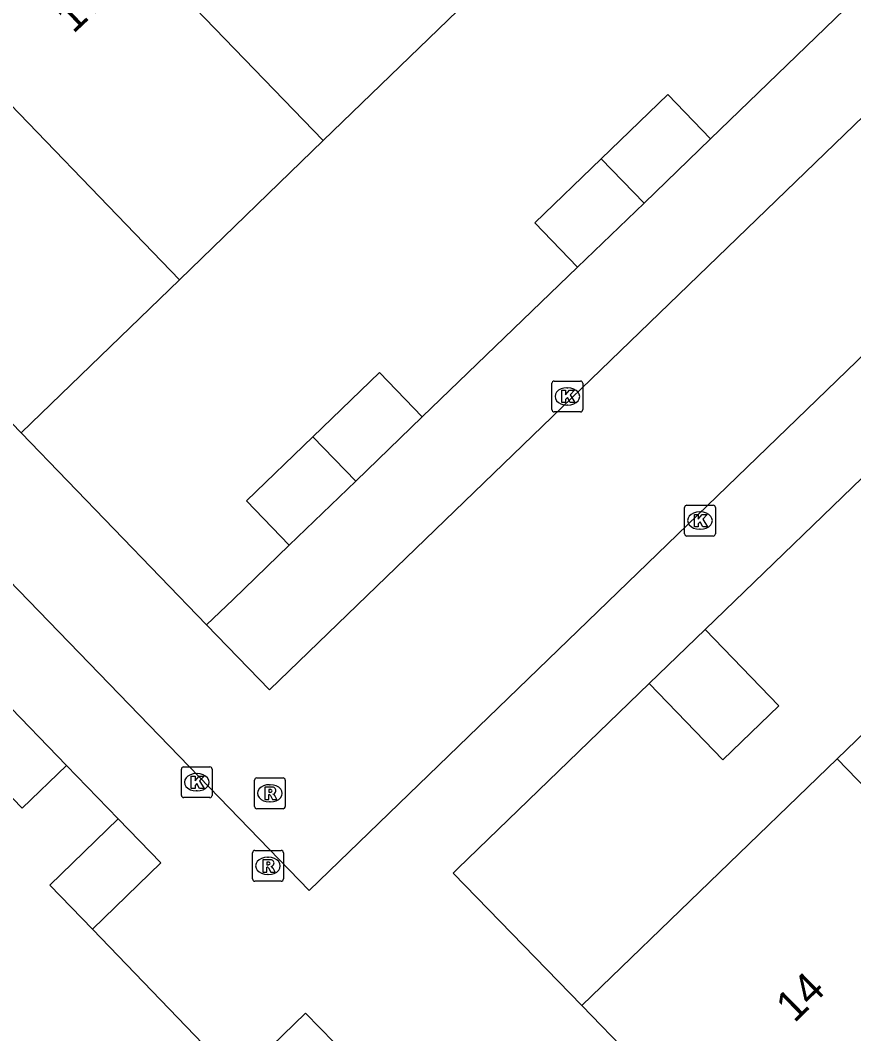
# Model space of a CAD drawing. Extents: x 157466 to 158888, y 383063 to 384677.
# Drawn here: x 158410.6 to 158437.65, y 383998.26 to 384031.14 of the extents above; entities that cross this region are included whole.
import ezdxf

# ---------------------------------------------------------------- set-up
doc = ezdxf.new("R2010")
doc.units = 0
for name, color, linetype in [('IMGEO_Kolk', 7, 'Continuous'), ('IMGEO_Muur', 7, 'Continuous'), ('IMGEO_Pand', 7, 'Continuous'), ('IMGEO_Pand_nummerreeks', 7, 'Continuous'), ('IMGEO_Parkeervlak_open', 7, 'Continuous'), ('IMGEO_Rijbaan_lokaal_open', 7, 'Continuous'), ('IMGEO_Rioolput', 7, 'Continuous')]:
    doc.layers.add(name, color=color, linetype=linetype)

msp = doc.modelspace()

# ---------------------------------------------------------------- linework, layer by layer
at = {"layer": 'IMGEO_Kolk'}
for p, q in [((158427.858, 384018.514), (158427.858, 384019.366)), ((158427.933, 384019.44), (158428.785, 384019.44)), ((158428.346, 384019.22), (158428.371, 384019.22)), ((158428.859, 384019.366), (158428.859, 384018.514)), ((158428.369, 384018.66), (158428.344, 384018.66)), ((158428.785, 384018.44), (158427.933, 384018.44)), ((158432.164, 384014.486), (158432.164, 384015.338)), ((158432.239, 384015.412), (158433.091, 384015.412)), ((158433.165, 384015.338), (158433.165, 384014.486)), ((158432.652, 384015.192), (158432.677, 384015.192)), ((158432.675, 384014.632), (158432.65, 384014.632)), ((158433.091, 384014.412), (158432.239, 384014.412)), ((158415.829, 384005.997), (158415.829, 384006.849)), ((158415.904, 384006.923), (158416.756, 384006.923)), ((158416.317, 384006.703), (158416.342, 384006.703)), ((158416.83, 384006.849), (158416.83, 384005.997)), ((158416.34, 384006.143), (158416.315, 384006.143)), ((158416.756, 384005.923), (158415.904, 384005.923))]:
    msp.add_line(p, q, dxfattribs=at)
for points in [[(158427.858, 384018.514), (158427.858, 384019.366)], [(158427.933, 384019.44), (158428.785, 384019.44)], [(158428.859, 384019.366), (158428.859, 384018.514)], [(158428.179, 384019.14), (158428.302, 384019.14), (158428.302, 384018.989), (158428.432, 384019.14), (158428.596, 384019.14), (158428.45, 384018.989), (158428.603, 384018.74), (158428.451, 384018.74), (158428.366, 384018.904), (158428.302, 384018.837), (158428.302, 384018.74), (158428.179, 384018.74), (158428.179, 384019.14)], [(158428.785, 384018.44), (158427.933, 384018.44)], [(158432.164, 384014.486), (158432.164, 384015.338)], [(158432.239, 384015.412), (158433.091, 384015.412)], [(158433.165, 384015.338), (158433.165, 384014.486)], [(158432.485, 384015.112), (158432.608, 384015.112), (158432.608, 384014.961), (158432.738, 384015.112), (158432.902, 384015.112), (158432.756, 384014.961), (158432.909, 384014.712), (158432.757, 384014.712), (158432.672, 384014.876), (158432.608, 384014.809), (158432.608, 384014.712), (158432.485, 384014.712), (158432.485, 384015.112)], [(158433.091, 384014.412), (158432.239, 384014.412)], [(158415.829, 384005.997), (158415.829, 384006.849)], [(158415.904, 384006.923), (158416.756, 384006.923)], [(158416.83, 384006.849), (158416.83, 384005.997)], [(158416.15, 384006.623), (158416.273, 384006.623), (158416.273, 384006.472), (158416.403, 384006.623), (158416.567, 384006.623), (158416.421, 384006.472), (158416.574, 384006.223), (158416.422, 384006.223), (158416.337, 384006.387), (158416.273, 384006.32), (158416.273, 384006.223), (158416.15, 384006.223), (158416.15, 384006.623)], [(158416.756, 384005.923), (158415.904, 384005.923)]]:
    msp.add_lwpolyline(points, dxfattribs=at)
for centre, start, end in [((158427.935, 384019.364), 91.552, 178.448), ((158427.935, 384019.364), 91.552, 178.448), ((158428.783, 384019.364), 1.552, 88.448), ((158428.783, 384019.364), 1.552, 88.448), ((158427.935, 384018.516), 181.552, 268.448), ((158427.935, 384018.516), 181.552, 268.448), ((158428.783, 384018.516), 271.552, 358.448), ((158428.783, 384018.516), 271.552, 358.448), ((158432.241, 384015.336), 91.552, 178.448), ((158432.241, 384015.336), 91.552, 178.448), ((158433.089, 384015.336), 1.552, 88.448), ((158433.089, 384015.336), 1.552, 88.448), ((158432.241, 384014.488), 181.552, 268.448), ((158432.241, 384014.488), 181.552, 268.448), ((158433.089, 384014.488), 271.552, 358.448), ((158433.089, 384014.488), 271.552, 358.448), ((158415.906, 384006.847), 91.552, 178.448), ((158415.906, 384006.847), 91.552, 178.448), ((158416.754, 384006.847), 1.552, 88.448), ((158416.754, 384006.847), 1.552, 88.448), ((158415.906, 384005.999), 181.552, 268.448), ((158415.906, 384005.999), 181.552, 268.448), ((158416.754, 384005.999), 271.552, 358.448), ((158416.754, 384005.999), 271.552, 358.448)]:
    msp.add_arc(centre, 0.0765, start, end, dxfattribs=at)
for centre, major_axis, ratio, start_param, end_param in [((158428.345, 384018.94), (-0.387, 0.002), 0.722429, 4.712389, 7.853982), ((158428.37, 384018.94), (-0.39, 0.002), 0.717154, 1.570796, 4.712389), ((158432.651, 384014.912), (-0.387, 0.002), 0.722429, 4.712389, 7.853982), ((158432.676, 384014.912), (-0.39, 0.002), 0.717154, 1.570796, 4.712389), ((158416.316, 384006.423), (-0.387, 0.002), 0.722429, 4.712389, 7.853982), ((158416.341, 384006.423), (-0.39, 0.002), 0.717154, 1.570796, 4.712389)]:
    msp.add_ellipse(centre, major_axis=major_axis, ratio=ratio, start_param=start_param, end_param=end_param, dxfattribs=at)
at = {"layer": 'IMGEO_Muur'}
for points in [[(158416.648, 384011.53), (158410.625, 384017.761)], [(158417.506, 384012.355), (158416.648, 384011.53)], [(158428.824, 383999.177), (158424.649, 384003.476), (158424.801, 384003.625)]]:
    msp.add_lwpolyline(points, dxfattribs=at)
at = {"layer": 'IMGEO_Pand'}
for points in [[(158420.438, 384027.241), (158414.997, 384032.871), (158413.209, 384034.72)], [(158420.438, 384027.241), (158425.11, 384031.754)], [(158415.764, 384022.725), (158408.537, 384030.202)], [(158433.006, 384027.295), (158431.618, 384028.735), (158429.458, 384026.653)], [(158415.764, 384022.725), (158420.438, 384027.241)], [(158430.847, 384025.214), (158433.006, 384027.295)], [(158429.458, 384026.653), (158427.3, 384024.573), (158428.688, 384023.133)], [(158430.847, 384025.214), (158429.458, 384026.653)], [(158428.688, 384023.133), (158430.847, 384025.214)], [(158410.625, 384017.761), (158415.764, 384022.725)], [(158406.965, 384021.547), (158410.625, 384017.761)], [(158423.65, 384018.274), (158422.264, 384019.715), (158420.099, 384017.633)], [(158421.488, 384016.194), (158423.65, 384018.274)], [(158420.099, 384017.633), (158417.94, 384015.555), (158419.327, 384014.114)], [(158421.488, 384016.194), (158420.099, 384017.633)], [(158438.881, 384017.224), (158443.054, 384012.913), (158437.119, 384007.184)], [(158419.327, 384014.114), (158421.488, 384016.194)], [(158432.831, 384011.375), (158431.018, 384009.627)], [(158431.018, 384009.627), (158433.405, 384007.15), (158435.219, 384008.898), (158432.831, 384011.375)], [(158412.099, 384006.969), (158410.016, 384009.128)], [(158412.099, 384006.969), (158410.66, 384005.58), (158408.577, 384007.739)], [(158437.119, 384007.184), (158428.824, 383999.177)], [(158441.997, 384002.139), (158437.119, 384007.184)], [(158412.95, 384001.655), (158411.562, 384003.083), (158413.779, 384005.236)], [(158412.95, 384001.655), (158415.166, 384003.808), (158413.779, 384005.236)], [(158428.824, 383999.177), (158433.604, 383994.246)], [(158421.251, 383997.505), (158419.861, 383998.936), (158417.645, 383996.782)]]:
    msp.add_lwpolyline(points, dxfattribs=at)
at = {"layer": 'IMGEO_Parkeervlak_open'}
for points in [[(158439.839, 384033.907), (158433.006, 384027.295)], [(158428.688, 384023.133), (158423.65, 384018.274)], [(158432.831, 384011.375), (158438.881, 384017.224)], [(158419.327, 384014.114), (158417.506, 384012.355), (158416.648, 384011.53)], [(158428.824, 383999.177), (158424.649, 384003.476), (158424.801, 384003.625), (158431.018, 384009.627)], [(158413.779, 384005.236), (158412.099, 384006.969)], [(158417.645, 383996.782), (158412.95, 384001.655)]]:
    msp.add_lwpolyline(points, dxfattribs=at)
at = {"layer": 'IMGEO_Rijbaan_lokaal_open'}
for points in [[(158460.819, 384077.025), (158459.19, 384074.698), (158479.112, 384060.048), (158419.976, 384002.915), (158404.375, 384019.015), (158406.965, 384021.547)], [(158467.349, 384060.465), (158469.293, 384058.282), (158418.694, 384009.422), (158416.648, 384011.53)], [(158416.648, 384011.53), (158410.625, 384017.761)]]:
    msp.add_lwpolyline(points, dxfattribs=at)
at = {"layer": 'IMGEO_Rioolput'}
for p, q in [((158418.203, 384005.638), (158418.203, 384006.49)), ((158418.278, 384006.564), (158419.13, 384006.564)), ((158418.691, 384006.344), (158418.716, 384006.344)), ((158419.204, 384006.49), (158419.204, 384005.638)), ((158418.714, 384005.784), (158418.689, 384005.784)), ((158419.13, 384005.564), (158418.278, 384005.564)), ((158418.14, 384003.284), (158418.14, 384004.136)), ((158418.215, 384004.21), (158419.067, 384004.21)), ((158419.141, 384004.136), (158419.141, 384003.284)), ((158418.628, 384003.99), (158418.653, 384003.99)), ((158418.651, 384003.43), (158418.626, 384003.43)), ((158419.067, 384003.21), (158418.215, 384003.21))]:
    msp.add_line(p, q, dxfattribs=at)
for points in [[(158418.203, 384005.638), (158418.203, 384006.49)], [(158418.278, 384006.564), (158419.13, 384006.564)], [(158419.204, 384006.49), (158419.204, 384005.638)], [(158418.792, 384006.262), (158418.54, 384006.264), (158418.54, 384005.864)], [(158418.54, 384005.864), (158418.664, 384005.864), (158418.664, 384006.026), (158418.675, 384006.026)], [(158418.718, 384006.183), (158418.664, 384006.183), (158418.664, 384006.102)], [(158418.664, 384006.102), (158418.716, 384006.102)], [(158418.722, 384005.997), (158418.793, 384005.864), (158418.933, 384005.864), (158418.868, 384005.99)], [(158419.13, 384005.564), (158418.278, 384005.564)], [(158418.14, 384003.284), (158418.14, 384004.136)], [(158418.215, 384004.21), (158419.067, 384004.21)], [(158419.141, 384004.136), (158419.141, 384003.284)], [(158418.729, 384003.908), (158418.477, 384003.91), (158418.477, 384003.51)], [(158418.655, 384003.829), (158418.601, 384003.829), (158418.601, 384003.748)], [(158418.601, 384003.748), (158418.653, 384003.748)], [(158418.477, 384003.51), (158418.601, 384003.51), (158418.601, 384003.672), (158418.612, 384003.672)], [(158418.659, 384003.643), (158418.73, 384003.51), (158418.87, 384003.51), (158418.805, 384003.636)], [(158419.067, 384003.21), (158418.215, 384003.21)]]:
    msp.add_lwpolyline(points, dxfattribs=at)
for centre, radius, start, end in [((158418.28, 384006.488), 0.0765, 91.552, 178.448), ((158418.28, 384006.488), 0.0765, 91.552, 178.448), ((158419.128, 384006.488), 0.0765, 1.552, 88.448), ((158419.128, 384006.488), 0.0765, 1.552, 88.448), ((158418.674, 384005.973), 0.0533, 26.0293, 88.6989), ((158418.7, 384006.291), 0.19, 274.7715, 282.9687), ((158418.724, 384006.087), 0.0964, 77.0061, 93.1865), ((158418.738, 384006.144), 0.0378, 276.6634, 79.6772), ((158418.791, 384006.152), 0.109, 350.3612, 89.416), ((158418.789, 384006.152), 0.112, 277.5842, 350.9817), ((158418.773, 384005.937), 0.108, 29.5134, 73.7905), ((158418.28, 384005.64), 0.0765, 181.552, 268.448), ((158418.28, 384005.64), 0.0765, 181.552, 268.448), ((158419.128, 384005.64), 0.0765, 271.552, 358.448), ((158419.128, 384005.64), 0.0765, 271.552, 358.448), ((158418.217, 384004.134), 0.0765, 91.552, 178.448), ((158418.217, 384004.134), 0.0765, 91.552, 178.448), ((158419.065, 384004.134), 0.0765, 1.552, 88.448), ((158419.065, 384004.134), 0.0765, 1.552, 88.448), ((158418.637, 384003.937), 0.19, 274.7715, 282.9687), ((158418.661, 384003.733), 0.0964, 77.0061, 93.1865), ((158418.675, 384003.79), 0.0378, 276.6634, 79.6772), ((158418.728, 384003.798), 0.109, 350.3612, 89.416), ((158418.726, 384003.798), 0.112, 277.5842, 350.9817), ((158418.611, 384003.619), 0.0533, 26.0293, 88.6989), ((158418.71, 384003.583), 0.108, 29.5134, 73.7905), ((158418.217, 384003.286), 0.0765, 181.552, 268.448), ((158418.217, 384003.286), 0.0765, 181.552, 268.448), ((158419.065, 384003.286), 0.0765, 271.552, 358.448), ((158419.065, 384003.286), 0.0765, 271.552, 358.448)]:
    msp.add_arc(centre, radius, start, end, dxfattribs=at)
for centre, major_axis, ratio, start_param, end_param in [((158418.69, 384006.064), (-0.387, 0.002), 0.722429, 4.712389, 7.853982), ((158418.715, 384006.064), (-0.39, 0.002), 0.717154, 1.570796, 4.712389), ((158418.627, 384003.71), (-0.387, 0.002), 0.722429, 4.712389, 7.853982), ((158418.652, 384003.71), (-0.39, 0.002), 0.717154, 1.570796, 4.712389)]:
    msp.add_ellipse(centre, major_axis=major_axis, ratio=ratio, start_param=start_param, end_param=end_param, dxfattribs=at)

# ---------------------------------------------------------------- texts
at = {"layer": 'IMGEO_Pand_nummerreeks'}
for s, rotation, p in [('17', 43.3955, (158412.321, 384030.687)), ('14', 44.3996, (158435.729, 383998.591))]:
    msp.add_text(s, height=1, rotation=rotation, dxfattribs=at).set_placement(p)

doc.saveas('drawing.dxf')
